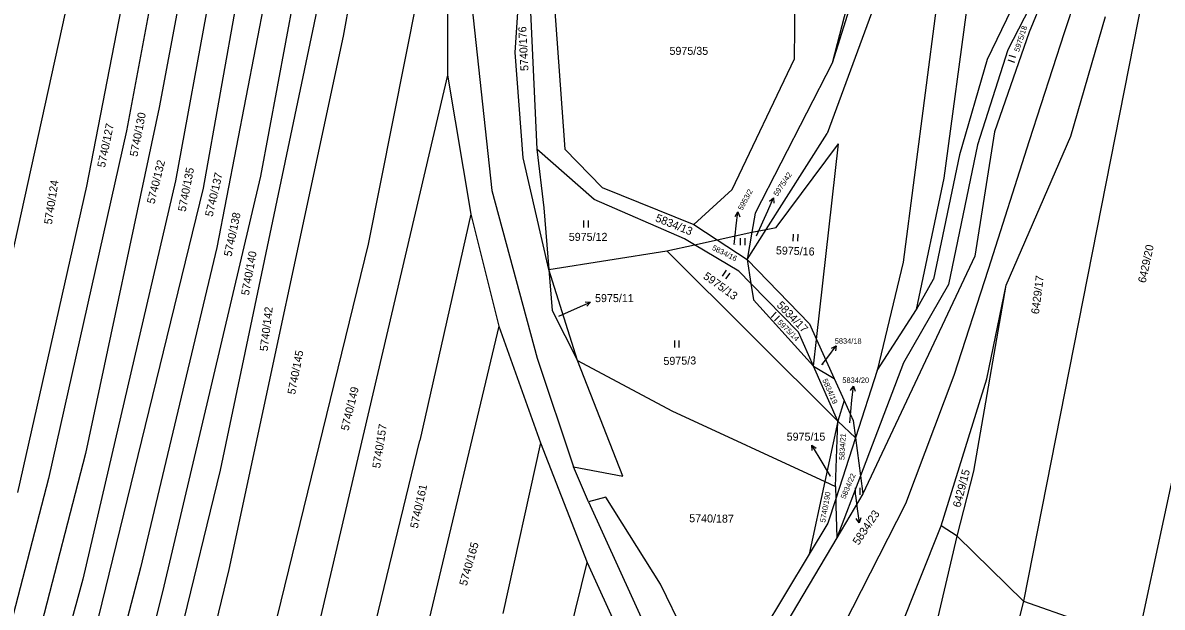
# Model space of a CAD drawing. Extents: x -593183 to -588034, y -1130415 to -1124994.
# Drawn here: x -590519.7 to -590277.5, y -1127000.3 to -1126876.1 of the extents above; entities that cross this region are included whole.
import ezdxf

# ---------------------------------------------------------------- set-up
doc = ezdxf.new("R2010")
doc.units = 0
for name, color, linetype in [('Vrstva 1', 7, 'Continuous'), ('Vrstva 10', 7, 'Continuous'), ('Vrstva 16', 7, 'Continuous'), ('Vrstva 18', 7, 'Continuous'), ('Vrstva 25', 7, 'Continuous')]:
    doc.layers.add(name, color=color, linetype=linetype)

msp = doc.modelspace()

# ---------------------------------------------------------------- linework, layer by layer
at = {"layer": 'Vrstva 1'}
for p, q in [((-590453.94, -1126699.28), (-590490.66, -1126894.04)), ((-590448.85, -1126700.55), (-590487.18, -1126909.62)), ((-590443.9, -1126701.96), (-590481.34, -1126911.23)), ((-590472.93, -1126766.04), (-590497.59, -1126899.04)), ((-590482.22, -1126788.09), (-590506.14, -1126910.76)), ((-590437.48, -1126799.59), (-590451.56, -1126878.91)), ((-590429.51, -1126839.05), (-590446.28, -1126923.11)), ((-590429.51, -1126839.05), (-590429.38, -1126887.18)), ((-590503.41, -1126841.19), (-590532.61, -1126973.59)), ((-590457.25, -1126844.73), (-590469.12, -1126908.63)), ((-590463.82, -1126848.29), (-590478.43, -1126923.82)), ((-590336.1, -1126847.76), (-590347.64, -1126884.67)), ((-590294.34, -1126850.57), (-590310.31, -1126881.8)), ((-590294.34, -1126850.57), (-590305.82, -1126878.06)), ((-590453.04, -1126853.71), (-590477.68, -1126971.15)), ((-590355.68, -1126883.71), (-590355.39, -1126854.66)), ((-590339.82, -1126854.02), (-590347.64, -1126884.67)), ((-590407.59, -1126859.96), (-590404.49, -1126902.91)), ((-590279.95, -1126861.84), (-590307.01, -1126998.95)), ((-590412.19, -1126865.15), (-590410.43, -1126902.91)), ((-590415.04, -1126882.38), (-590414.05, -1126867.54)), ((-590323.84, -1126909.07), (-590318.33, -1126867.81)), ((-590424.22, -1126872.36), (-590419.98, -1126911.71)), ((-590325.55, -1126872.98), (-590332.59, -1126926.94)), ((-590309.65, -1126873.32), (-590314.73, -1126883.83)), ((-590339.3, -1126873.99), (-590348.75, -1126899.6)), ((-590296.95, -1126900.18), (-590289.57, -1126874.72)), ((-590305.82, -1126878.06), (-590313.14, -1126899.26)), ((-590451.56, -1126878.91), (-590475.86, -1126992.27)), ((-590413.34, -1126904.77), (-590415.04, -1126882.38)), ((-590310.31, -1126881.8), (-590316.8, -1126901.96)), ((-590368.9, -1126911.52), (-590355.68, -1126883.71)), ((-590347.64, -1126884.67), (-590364.05, -1126916.49)), ((-590314.73, -1126883.83), (-590320.63, -1126904.09)), ((-590429.38, -1126887.18), (-590457.25, -1127005.89)), ((-590429.38, -1126887.18), (-590424.43, -1126916.71)), ((-590490.66, -1126894.04), (-590506.35, -1126967.6)), ((-590497.59, -1126899.04), (-590514.19, -1126972.93)), ((-590361.68, -1126919.97), (-590348.75, -1126899.6)), ((-590313.14, -1126899.26), (-590317.38, -1126925.67)), ((-590359.57, -1126919.56), (-590346.29, -1126901.76)), ((-590351, -1126943.37), (-590346.29, -1126901.76)), ((-590316.8, -1126901.96), (-590322.91, -1126931.71)), ((-590310.7, -1126931.79), (-590296.95, -1126900.18)), ((-590259.93, -1126900.33), (-590288.18, -1127032.8)), ((-590407.87, -1126928.48), (-590413.34, -1126904.77)), ((-590410.43, -1126902.91), (-590408.9, -1126915.4)), ((-590398.24, -1126913.59), (-590410.43, -1126902.91)), ((-590404.49, -1126902.91), (-590396.55, -1126911.03)), ((-590320.63, -1126904.09), (-590326.15, -1126930.52)), ((-590487.18, -1126909.62), (-590506.88, -1126994.27)), ((-590469.12, -1126908.63), (-590489.93, -1126997)), ((-590329.77, -1126936.98), (-590323.84, -1126909.07)), ((-590506.14, -1126910.76), (-590520.74, -1126975.87)), ((-590481.34, -1126911.23), (-590506.18, -1127012.92)), ((-590419.98, -1126911.71), (-590410.37, -1126947.33)), ((-590396.55, -1126911.03), (-590377.08, -1126918.96)), ((-590377.08, -1126918.96), (-590368.9, -1126911.52)), ((-590379.01, -1126921.99), (-590398.24, -1126913.59)), ((-590424.43, -1126916.71), (-590435.31, -1126964.82)), ((-590424.43, -1126916.71), (-590418.51, -1126940.5)), ((-590408.9, -1126915.4), (-590407.87, -1126928.48)), ((-590364.05, -1126916.49), (-590364.75, -1126920.56)), ((-590377.08, -1126918.96), (-590372.13, -1126922.19)), ((-590372.13, -1126922.19), (-590364.75, -1126920.56)), ((-590365.74, -1126926.36), (-590361.68, -1126919.97)), ((-590364.75, -1126920.56), (-590365.74, -1126926.36)), ((-590364.75, -1126920.56), (-590361.68, -1126919.97)), ((-590361.68, -1126919.97), (-590359.57, -1126919.56)), ((-590478.43, -1126923.82), (-590494.67, -1126991.88)), ((-590446.28, -1126923.11), (-590484.26, -1127078.39)), ((-590382.83, -1126924.55), (-590376.9, -1126923.24)), ((-590376.9, -1126923.24), (-590379.01, -1126921.99)), ((-590376.9, -1126923.24), (-590372.13, -1126922.19)), ((-590367.51, -1126928.81), (-590376.9, -1126923.24)), ((-590372.13, -1126922.19), (-590365.74, -1126926.36)), ((-590407.87, -1126928.48), (-590382.83, -1126924.55)), ((-590382.83, -1126924.55), (-590346.46, -1126960.71)), ((-590365.74, -1126926.36), (-590352.5, -1126940.07)), ((-590365.74, -1126926.36), (-590364.93, -1126931.46)), ((-590317.38, -1126925.67), (-590341.12, -1126976.18)), ((-590407.87, -1126928.48), (-590407.18, -1126937.17)), ((-590401.78, -1126947.8), (-590407.87, -1126928.48)), ((-590364.93, -1126931.46), (-590367.51, -1126928.81)), ((-590332.59, -1126926.94), (-590338.12, -1126949.98)), ((-590329.77, -1126936.98), (-590326.15, -1126930.52)), ((-590354.82, -1126941.84), (-590364.93, -1126931.46)), ((-590364.93, -1126931.46), (-590364.37, -1126934.97)), ((-590322.91, -1126931.71), (-590332.48, -1126948.31)), ((-590317.55, -1126971.32), (-590310.7, -1126931.79)), ((-590314.82, -1126951.7), (-590310.7, -1126931.79)), ((-590364.37, -1126934.97), (-590351.64, -1126949.01)), ((-590407.18, -1126937.17), (-590401.78, -1126947.8)), ((-590338.12, -1126949.98), (-590329.77, -1126936.98)), ((-590418.51, -1126940.5), (-590453.57, -1127088.18)), ((-590418.51, -1126940.5), (-590409.62, -1126965.34)), ((-590352.5, -1126940.07), (-590351, -1126943.37)), ((-590351.64, -1126949.01), (-590354.82, -1126941.84)), ((-590351.64, -1126949.01), (-590351, -1126943.37)), ((-590351, -1126943.37), (-590347.25, -1126951.65)), ((-590410.37, -1126947.33), (-590402.63, -1126970.41)), ((-590401.78, -1126947.8), (-590381.74, -1126958.49)), ((-590392.17, -1126972.39), (-590401.78, -1126947.8)), ((-590332.48, -1126948.31), (-590341.63, -1126972.31)), ((-590346.46, -1126960.71), (-590351.64, -1126949.01)), ((-590351.64, -1126949.01), (-590347.25, -1126951.65)), ((-590338.12, -1126949.98), (-590342.71, -1126964.24)), ((-590347.25, -1126951.65), (-590345.13, -1126956.32)), ((-590324.48, -1126982.93), (-590314.82, -1126951.7)), ((-590345.13, -1126956.32), (-590346.46, -1126960.71)), ((-590345.13, -1126956.32), (-590343.2, -1126960.58)), ((-590381.74, -1126958.49), (-590349.22, -1126973.56)), ((-590346.46, -1126960.71), (-590349.22, -1126973.56)), ((-590346.96, -1126974.61), (-590346.46, -1126960.71)), ((-590346.46, -1126960.71), (-590342.71, -1126964.24)), ((-590343.2, -1126960.58), (-590342.71, -1126964.24)), ((-590464.48, -1127085.16), (-590435.31, -1126964.82)), ((-590409.62, -1126965.34), (-590417.65, -1127001.57)), ((-590409.62, -1126965.34), (-590399.74, -1126990.73)), ((-590342.71, -1126964.24), (-590346.89, -1126977.21)), ((-590342.71, -1126964.24), (-590341.63, -1126972.31)), ((-590506.35, -1126967.6), (-590516.93, -1127008.47)), ((-590477.68, -1126971.15), (-590502.04, -1127070.55)), ((-590399.41, -1126977.86), (-590402.63, -1126970.41)), ((-590402.63, -1126970.41), (-590392.17, -1126972.39)), ((-590341.63, -1126972.31), (-590346.66, -1126985.49)), ((-590341.63, -1126972.31), (-590341.12, -1126976.18)), ((-590321.07, -1126985.17), (-590317.55, -1126971.32)), ((-590514.19, -1126972.93), (-590535.6, -1127055.74)), ((-590349.22, -1126973.56), (-590352.54, -1126989)), ((-590349.22, -1126973.56), (-590346.96, -1126974.61)), ((-590346.96, -1126974.61), (-590346.89, -1126977.21)), ((-590395.73, -1126976.87), (-590399.41, -1126977.86)), ((-590384.14, -1126995.38), (-590395.73, -1126976.87)), ((-590346.89, -1126977.21), (-590348.56, -1126982.4)), ((-590346.89, -1126977.21), (-590346.85, -1126978.61)), ((-590341.12, -1126976.18), (-590346.66, -1126985.49)), ((-590399.41, -1126977.86), (-590376.94, -1127027.3)), ((-590346.85, -1126978.61), (-590346.66, -1126985.49)), ((-590348.56, -1126982.4), (-590352.54, -1126989)), ((-590336.06, -1127011.9), (-590324.48, -1126982.93)), ((-590321.07, -1126985.17), (-590324.48, -1126982.93)), ((-590346.66, -1126985.49), (-590371.54, -1127027.3)), ((-590340.78, -1127068.77), (-590321.07, -1126985.17)), ((-590307.01, -1126998.95), (-590321.07, -1126985.17)), ((-590352.54, -1126989), (-590371.72, -1127020.81)), ((-590494.67, -1126991.88), (-590513.74, -1127065.39)), ((-590421.54, -1127079.85), (-590399.74, -1126990.73)), ((-590399.74, -1126990.73), (-590387.1, -1127018.38)), ((-590506.88, -1126994.27), (-590525.02, -1127060.41)), ((-590475.86, -1126992.27), (-590495.62, -1127073.38)), ((-590371.72, -1127020.81), (-590384.14, -1126995.38)), ((-590489.93, -1126997), (-590508.22, -1127067.83)), ((-590307.01, -1126998.95), (-590315.56, -1127032.12)), ((-590307.01, -1126998.95), (-590295.3, -1127003.11))]:
    msp.add_line(p, q, dxfattribs=at)
at = {"layer": 'Vrstva 10'}
for p, q in [((-590288.06, -1126847.18), (-590298.36, -1126878.2)), ((-590298.36, -1126878.2), (-590305.78, -1126901.14)), ((-590305.78, -1126901.14), (-590314.52, -1126928.51)), ((-590314.52, -1126928.51), (-590321.84, -1126951.05)), ((-590321.84, -1126951.05), (-590332.09, -1126978.28)), ((-590332.09, -1126978.28), (-590345.29, -1127004.17))]:
    msp.add_line(p, q, dxfattribs=at)
at = {"layer": 'Vrstva 16'}
for p, q in [((-590363.75, -1126921.33), (-590361.36, -1126916.03)), ((-590368.49, -1126923.18), (-590368.03, -1126919.24)), ((-590405.72, -1126938.4), (-590401.79, -1126936.64)), ((-590349.87, -1126948.76), (-590348.6, -1126947.09)), ((-590343.92, -1126961.07), (-590343.45, -1126956.26)), ((-590348.04, -1126972.42), (-590350.44, -1126968.4)), ((-590342.73, -1126976.44), (-590342.34, -1126979.34))]:
    msp.add_line(p, q, dxfattribs=at)
at = {"layer": 'Vrstva 25'}
for p, q in [((-590308.62, -1126883.44), (-590310.05, -1126882.98)), ((-590310.36, -1126883.95), (-590308.93, -1126884.41)), ((-590361.36, -1126916.03), (-590360.13, -1126913.29)), ((-590368.03, -1126919.24), (-590367.69, -1126916.26)), ((-590400.49, -1126918.08), (-590400.49, -1126919.58)), ((-590399.47, -1126919.58), (-590399.47, -1126918.08)), ((-590355.94, -1126920.95), (-590355.99, -1126922.45)), ((-590354.97, -1126922.48), (-590354.92, -1126920.98)), ((-590367.19, -1126921.81), (-590367.19, -1126923.31)), ((-590366.17, -1126923.31), (-590366.17, -1126921.81)), ((-590370.19, -1126928.65), (-590371.07, -1126929.87)), ((-590370.24, -1126930.46), (-590369.37, -1126929.25)), ((-590401.79, -1126936.64), (-590399.05, -1126935.42)), ((-590359.59, -1126937.59), (-590360.64, -1126938.66)), ((-590359.92, -1126939.38), (-590358.86, -1126938.31)), ((-590381.16, -1126943.56), (-590381.16, -1126945.06)), ((-590380.14, -1126945.06), (-590380.14, -1126943.56)), ((-590348.6, -1126947.09), (-590346.78, -1126944.7)), ((-590343.45, -1126956.26), (-590343.16, -1126953.27)), ((-590350.44, -1126968.4), (-590351.98, -1126965.82)), ((-590342.75, -1126974.86), (-590342.75, -1126976.36)), ((-590341.72, -1126976.36), (-590341.72, -1126974.86)), ((-590342.34, -1126979.34), (-590341.93, -1126982.31))]:
    msp.add_line(p, q, dxfattribs=at)
for points in [[(-590360.99, -1126914), (-590360.13, -1126913.29), (-590360.08, -1126914.41)], [(-590368.3, -1126917.2), (-590367.69, -1126916.26), (-590367.3, -1126917.31)], [(-590400.17, -1126935.37), (-590399.05, -1126935.42), (-590399.76, -1126936.28)], [(-590347.79, -1126945.2), (-590346.78, -1126944.7), (-590346.99, -1126945.8)], [(-590343.75, -1126954.22), (-590343.16, -1126953.27), (-590342.76, -1126954.32)], [(-590351.89, -1126966.94), (-590351.98, -1126965.82), (-590351.04, -1126966.43)], [(-590341.57, -1126981.25), (-590341.93, -1126982.31), (-590342.57, -1126981.39)]]:
    msp.add_lwpolyline(points, dxfattribs=at)

# ---------------------------------------------------------------- texts
at = {"layer": 'Vrstva 16'}
for s, height, rotation, p in [('5975/42', 1.14, 56.3706, (-590359.3, -1126913.04)), ('5953/2', 1.14, 61.7297, (-590366.76, -1126916.04)), ('5834/23', 1.7, 56.1557, (-590342.05, -1126987.19))]:
    msp.add_text(s, height=height, rotation=rotation, dxfattribs=at).set_placement(p)
for s, height, p in [('5975/11', 1.7, (-590398.05, -1126935.42)), ('5834/18', 1.14, (-590347.11, -1126944.26)), ('5834/20', 1.14, (-590345.5, -1126952.58)), ('5975/15', 1.7, (-590357.33, -1126964.86))]:
    msp.add_text(s, height=height, dxfattribs=at).set_placement(p)
at = {"layer": 'Vrstva 18'}
for s, height, rotation, p in [('5740/176', 1.7, 93.0484, (-590412.18, -1126886.26)), ('5975/18', 1.14, 72.1304, (-590307.94, -1126882.32)), ('5740/127', 1.7, 78.3215, (-590502.2, -1126906.92)), ('5740/130', 1.7, 78.9503, (-590495.29, -1126904.6)), ('5740/132', 1.7, 76.0007, (-590491.68, -1126914.66)), ('5740/135', 1.7, 78.9905, (-590485.05, -1126916.3)), ('5740/124', 1.7, 81.3959, (-590513.47, -1126919)), ('5740/137', 1.7, 76.9472, (-590479.31, -1126917.36)), ('5740/138', 1.7, 78.0792, (-590475.3, -1126925.84)), ('5834/13', 1.7, 337.9512, (-590385.37, -1126918.19)), ('5834/16', 1.14, 333.212, (-590373.3, -1126924.23)), ('5975/16', 1.7, 358.0818, (-590359.64, -1126925.26)), ('6429/20', 1.7, 77.6262, (-590281.06, -1126931.45)), ('5740/140', 1.7, 79.8355, (-590471.61, -1126934.09)), ('5975/13', 1.7, 324.1943, (-590375.22, -1126930.27)), ('6429/17', 1.7, 82.6871, (-590303.73, -1126938.05)), ('5834/17', 1.7, 314.3327, (-590359.57, -1126936.22)), ('5740/142', 1.7, 83.3255, (-590467.63, -1126945.93)), ('5975/14', 1.14, 315.4849, (-590359.39, -1126939.84)), ('5740/145', 1.7, 79.112, (-590461.78, -1126955.15)), ('5975/3', 1.7, 1.0831, (-590383.5, -1126948.79)), ('5834/19', 1.14, 293.7411, (-590349.78, -1126951.99)), ('5740/149', 1.7, 76.4463, (-590450.45, -1126962.87)), ('5740/157', 1.7, 81.2389, (-590443.72, -1126970.82)), ('5834/21', 1.14, 86.8892, (-590345.07, -1126969)), ('5834/22', 1.14, 66.8104, (-590344.88, -1126977.36)), ('6429/15', 1.7, 75.2835, (-590320.44, -1126979.18)), ('5740/161', 1.7, 77.6544, (-590435.73, -1126983.61)), ('5740/190', 1.14, 79.9528, (-590349.14, -1126982.31)), ('5740/187', 1.7, 359.2908, (-590378.05, -1126982.19)), ('5740/165', 1.7, 74.2478, (-590425.32, -1126995.83))]:
    msp.add_text(s, height=height, rotation=rotation, dxfattribs=at).set_placement(p)
for s, height, p in [('5975/35', 1.7, (-590382.23, -1126882.87)), ('5975/12', 1.7, (-590403.63, -1126922.4)), ('5975/42', 0.1, (-590363.75, -1126921.33)), ('5953/2', 0.1, (-590368.49, -1126923.18)), ('5975/11', 0.1, (-590405.72, -1126938.4)), ('5834/18', 0.1, (-590349.87, -1126948.76)), ('5834/20', 0.1, (-590343.92, -1126961.07)), ('5975/15', 0.1, (-590348.04, -1126972.42)), ('5834/23', 0.1, (-590342.73, -1126976.44))]:
    msp.add_text(s, height=height, dxfattribs=at).set_placement(p)

doc.saveas('drawing.dxf')
